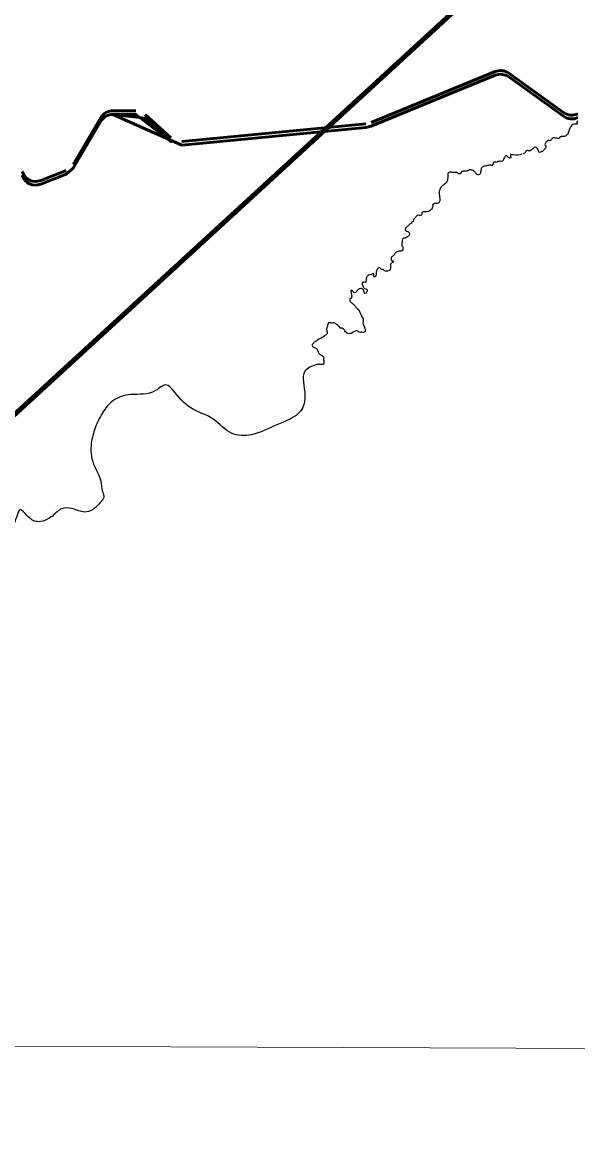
# Model space of a CAD drawing. Extents: x -1643653 to 4543381, y 1624270 to 13878484.
# Drawn here: x 710967 to 714916, y 8948728 to 8956618 of the extents above; entities that cross this region are included whole.
import ezdxf

# ---------------------------------------------------------------- set-up
doc = ezdxf.new("R2010")
doc.units = 0
doc.header["$LTSCALE"] = 200
for name, color, linetype, lineweight in [('1', 7, 'Continuous', 13), ('24', 7, 'Continuous', 25), ('28', 7, 'Continuous', 53), ('60', 7, 'Continuous', 13), ('9', 7, 'Continuous', 90)]:
    doc.layers.add(name, color=color, linetype=linetype, lineweight=lineweight)

msp = doc.modelspace()

# ---------------------------------------------------------------- linework, layer by layer
at = {"layer": '1'}
msp.add_line((565315.3, 8949866.8), (791497.7, 8949052.2), dxfattribs=at)
at = {"layer": '24'}
for points in [[(714917.3, 8955912), (714912.5, 8955914.6), (714908.7, 8955910.6), (714908.8, 8955905.2), (714911.5, 8955900.6), (714912.2, 8955895.6), (714906.6, 8955894.1), (714900, 8955893.2), (714894.6, 8955892.7), (714888.1, 8955892.5), (714879.9, 8955890.4), (714873, 8955887.2), (714867.8, 8955880.1), (714864.5, 8955875.1), (714862.1, 8955869.5), (714860.1, 8955864.7), (714856.9, 8955857.1), (714855.2, 8955851.5), (714852.5, 8955845.5), (714849.4, 8955839.4), (714847.5, 8955834), (714846.5, 8955829), (714844, 8955823.3), (714840.1, 8955819.2), (714836.5, 8955815.5), (714831.9, 8955811.7), (714826.4, 8955808.6), (714820.4, 8955806.7), (714815.3, 8955806), (714809.8, 8955805.1), (714803.4, 8955805.1), (714797.2, 8955806.8), (714792.1, 8955804.7), (714788.7, 8955800.9), (714786.8, 8955795), (714783.1, 8955790.5), (714777.1, 8955790.7), (714771.2, 8955791.4), (714765.3, 8955793.4), (714760.4, 8955794.8), (714754.9, 8955795.4), (714746.9, 8955796.1), (714740.9, 8955795.6), (714735.5, 8955794.7), (714732.2, 8955790.5), (714727.7, 8955785.8), (714725, 8955780.7), (714721.8, 8955776.3), (714716.3, 8955775.8), (714711.3, 8955778.1), (714705.9, 8955777.2), (714701.1, 8955775), (714695.8, 8955770.9), (714692.7, 8955766.9), (714688.7, 8955762.9), (714685.2, 8955758.4), (714682.7, 8955753), (714681.8, 8955747.7), (714684.1, 8955743), (714688.6, 8955739.1), (714689.3, 8955733.5), (714688.7, 8955728.4), (714686.4, 8955723.6), (714683.2, 8955719.4), (714677.3, 8955713.2), (714673.2, 8955708.2), (714669.3, 8955704.2), (714665.2, 8955701), (714660.1, 8955698.1), (714655.1, 8955695.9), (714648.5, 8955693.5), (714643.5, 8955692.7), (714638.2, 8955696.4), (714637.4, 8955701.8), (714636.9, 8955707.4), (714633.6, 8955711.9), (714631.8, 8955716.8), (714628.3, 8955720.8), (714623.8, 8955724.1), (714619.9, 8955728.5), (714613.7, 8955731.1), (714608.7, 8955729.4), (714603.9, 8955725.2), (714598.6, 8955721.3), (714594.7, 8955718), (714590.3, 8955714.8), (714584.3, 8955709.8), (714577.9, 8955705.2)], [(714422.5, 8955656.9), (714409.4, 8955669.9), (714404.4, 8955669.6), (714400.1, 8955666.6), (714396.4, 8955662.1), (714394.1, 8955656), (714391.1, 8955649), (714387.8, 8955643.2), (714384.9, 8955638), (714382.2, 8955633.3), (714377.2, 8955630.9), (714371.7, 8955629.3), (714366, 8955629.3), (714360, 8955630.2), (714354, 8955628.7), (714348, 8955627.4), (714343.4, 8955624.8), (714338.5, 8955622.3), (714332.4, 8955622.6), (714324.9, 8955623.2), (714318.9, 8955623.2), (714315.3, 8955618.1), (714313.5, 8955613.2), (714311.4, 8955607.9), (714307.1, 8955600.1)], [(714516.3, 8955679.5), (714505.2, 8955675.5), (714490.4, 8955673.4), (714475.7, 8955673.4), (714456.3, 8955676), (714449, 8955676.8), (714443.4, 8955678.2), (714438, 8955678.2), (714437, 8955672.7), (714438.2, 8955667.2), (714439.5, 8955660.3), (714439.5, 8955655.1), (714434.7, 8955652.7), (714427.6, 8955654.7), (714422.5, 8955656.9)], [(714577.9, 8955705.2), (714572, 8955704), (714566.5, 8955704.2), (714561.3, 8955705.9), (714555.8, 8955706.6), (714550.6, 8955705), (714547, 8955701.3), (714543.7, 8955695.7), (714541.2, 8955691), (714536.7, 8955688.5), (714524.8, 8955683)], [(714234.9, 8955587.6), (714231.1, 8955582.4), (714228.7, 8955576.5), (714228.1, 8955570.6), (714227.2, 8955564.5), (714225.4, 8955557.7), (714223.7, 8955550.8), (714223.1, 8955544.9), (714221.1, 8955540.2), (714217.5, 8955536.2), (714212, 8955533.7), (714206.5, 8955533.7), (714200.9, 8955535.3), (714196.4, 8955538.9), (714192.9, 8955543.2), (714189.3, 8955547.5), (714186.3, 8955551.7), (714182.6, 8955556.4), (714177.9, 8955560.6), (714173.7, 8955563.6), (714167.5, 8955566.5), (714161.6, 8955567.9), (714156.7, 8955569.8), (714150.7, 8955569.8), (714144.6, 8955568.9), (714138.6, 8955565.1), (714134.1, 8955561.6), (714129.1, 8955559.1), (714123.4, 8955559.4), (714117, 8955559.6), (714110.9, 8955559.9), (714105, 8955560.6), (714099.9, 8955560), (714092.8, 8955557.5), (714088.4, 8955554.7), (714086.2, 8955549.6), (714083.7, 8955543.8)], [(714307.1, 8955600.1), (714304, 8955601.1), (714298.9, 8955601.4), (714292.9, 8955601.7), (714286.8, 8955601.7), (714278.9, 8955600.3), (714272.9, 8955598.8), (714266.7, 8955597.3), (714259.7, 8955595), (714252.8, 8955594.3), (714245, 8955593.1), (714240, 8955590), (714234.9, 8955587.6)], [(714083.7, 8955543.8), (714079.6, 8955540.4), (714071.1, 8955540.4), (714066.2, 8955541.9), (714063, 8955546.8), (714059, 8955550.1), (714053.8, 8955550.6), (714048.5, 8955550.6), (714043, 8955550.6), (714036.6, 8955550), (714030.8, 8955550.1), (714023.6, 8955550.1), (714016.9, 8955551), (714012.4, 8955554.5), (714006.7, 8955553.5), (714001.3, 8955551.2), (713996.2, 8955547.2), (713993.1, 8955542.4), (713992.1, 8955536.6), (713991.3, 8955529.2), (713991.3, 8955524.2), (713991.3, 8955519.2), (713991.3, 8955512.1), (713990.5, 8955503.1), (713989, 8955495.7), (713986.9, 8955490.6), (713984.7, 8955484.4), (713981.9, 8955479.2), (713977.2, 8955474.5), (713971.7, 8955469.7), (713965.6, 8955465.4), (713960.9, 8955461.5), (713955.6, 8955457.8), (713950.9, 8955455.5), (713946.6, 8955451.9), (713943.6, 8955447.3), (713938.5, 8955438.2), (713937.3, 8955433.3), (713934.3, 8955427.6), (713933, 8955422.1), (713931.3, 8955416.5), (713930.6, 8955410.5), (713930.6, 8955404.5), (713930.6, 8955398.6), (713931.1, 8955393.3), (713931.9, 8955388.1), (713932.2, 8955382.6), (713933.3, 8955375.8), (713934.6, 8955369.8), (713935.2, 8955364.5), (713935.4, 8955358.4), (713934.8, 8955348.7), (713933, 8955343.2), (713930.8, 8955338.6), (713927.1, 8955335.2), (713922.2, 8955332.9), (713915.7, 8955330.5), (713908.7, 8955330.5), (713903.7, 8955331.5), (713897.8, 8955330.9), (713891.7, 8955328.6), (713886.7, 8955325.3), (713884.2, 8955317.9), (713884.7, 8955312.1), (713878.8, 8955289.5)], [(713878.8, 8955289.5), (713874.2, 8955286.4), (713869.1, 8955283), (713864.6, 8955279.4), (713860, 8955276.2), (713853.6, 8955273.2), (713846.6, 8955272.7), (713838.5, 8955271.8), (713832.4, 8955271.5), (713825.5, 8955271.3), (713818.2, 8955269.8), (713812.8, 8955268.1), (713808.2, 8955264.8), (713806.7, 8955259.8), (713806.1, 8955254.5), (713804.3, 8955248.6), (713800.8, 8955243.9), (713790, 8955244.1), (713776.4, 8955246.2), (713748.1, 8955216.4), (713746.5, 8955210.4), (713747.7, 8955205.5), (713744.2, 8955201.3), (713738.9, 8955198.7), (713733.8, 8955196.8), (713733, 8955191.3), (713724.2, 8955184.7)], [(713724.2, 8955184.7), (713691.1, 8955153.6), (713688, 8955143.6), (713699.4, 8955132.6), (713706.9, 8955131.7), (713712.6, 8955131.4), (713716, 8955126.6), (713717.7, 8955121.5), (713719, 8955115.9), (713718.7, 8955110.1), (713717.7, 8955104.2), (713714.7, 8955099.7), (713710.5, 8955096.9), (713706.5, 8955093.6), (713700.8, 8955092.2), (713695.3, 8955088.9), (713691, 8955085.4), (713686.6, 8955082.2), (713681.4, 8955083), (713676.3, 8955084.1), (713671.3, 8955080.9), (713669, 8955076.4), (713668.5, 8955070.3), (713668, 8955063.9), (713666.4, 8955056.1), (713665.5, 8955049.8), (713665.3, 8955042.3), (713665.3, 8955036.4), (713665.3, 8955031.3), (713668.6, 8955026.4), (713671.3, 8955022), (713673, 8955016.5), (713673, 8955011.2), (713673, 8955004.3), (713671.5, 8954998.5), (713668.2, 8954994.4), (713663, 8954993.4), (713657.6, 8954992.2), (713649.9, 8954991.3), (713644.5, 8954990.6), (713637.2, 8954989.3), (713631.6, 8954987.5), (713626.3, 8954984.3), (713620.7, 8954980.7), (713617.1, 8954975.5), (713613.4, 8954970.7), (713610.3, 8954966.2), (713606, 8954960.3), (713601.3, 8954956.8), (713596.7, 8954953.7), (713592.5, 8954949.9), (713589.5, 8954944.1), (713588.5, 8954937.1), (713589.2, 8954931.9), (713592.7, 8954925.1), (713597.6, 8954922.1), (713603.3, 8954921.6), (713606.8, 8954917.4), (713603.6, 8954913.2), (713599.4, 8954910.1), (713593.9, 8954908.3), (713589.4, 8954904.9), (713585.3, 8954900.2), (713583.8, 8954894.4), (713583.6, 8954888.2)], [(713505, 8954877.8), (713501.2, 8954875.5), (713496.3, 8954870.9), (713490.6, 8954864.2), (713488.4, 8954859.6), (713486.6, 8954854.7), (713484.2, 8954849.6), (713482.8, 8954843.6), (713482.1, 8954843), (713481.8, 8954828.2), (713481.8, 8954823), (713481.3, 8954818), (713478.7, 8954812.5), (713473.9, 8954809.6), (713468.4, 8954808.1), (713465.6, 8954812.5), (713464.7, 8954817.8), (713466, 8954823.2), (713466.6, 8954828.2), (713462.7, 8954832), (713457.1, 8954829.9), (713452.7, 8954826.9), (713448.3, 8954824.3)], [(713583.6, 8954888.2), (713584.6, 8954883.1), (713585.2, 8954877.5), (713585.2, 8954871.2), (713584.9, 8954866), (713583.3, 8954861), (713579.8, 8954857), (713575.2, 8954853.6), (713569.5, 8954851.9), (713563.3, 8954850.4), (713557.1, 8954849), (713549, 8954849), (713544.1, 8954850.9), (713539.6, 8954853.5), (713535.2, 8954858.3), (713530.1, 8954860.4), (713521.5, 8954861.1), (713516.5, 8954864.8), (713512.8, 8954868.2), (713509.9, 8954872.9), (713504.6, 8954877.6)], [(713411.8, 8954794.4), (713408.5, 8954772.1), (713403.1, 8954769.8), (713397.4, 8954770.3), (713396, 8954771.3), (713389.8, 8954770.6), (713384.5, 8954768.5), (713383.7, 8954762.8), (713383.7, 8954755.9)], [(713423.1, 8954821.7), (713422.8, 8954818.9), (713420.4, 8954813.9), (713417.3, 8954808.7), (713414.4, 8954804), (713414.4, 8954798.8), (713411.8, 8954794.4)], [(713448.3, 8954824.3), (713443, 8954823.6), (713436.9, 8954823.6), (713431.1, 8954823.5), (713423.1, 8954821.5)], [(713415.1, 8954696.8), (713412.3, 8954692.1), (713405.5, 8954691.8), (713400.5, 8954693.4), (713398.6, 8954698.3), (713397.4, 8954703.3), (713394.8, 8954708.5), (713392.5, 8954714.3), (713387.5, 8954720.1), (713383.6, 8954723.4), (713378.7, 8954725), (713373.4, 8954725.7), (713366.9, 8954724.9), (713361.7, 8954723.7), (713357.7, 8954720.3), (713352.2, 8954716.7), (713347.7, 8954711), (713344.2, 8954706.1), (713340.1, 8954701.5), (713336.5, 8954697.9), (713331.3, 8954696.4), (713326.3, 8954696.7), (713321.7, 8954699), (713318.2, 8954703.1), (713314.7, 8954707.5), (713311.7, 8954711.9), (713306.5, 8954714), (713301.5, 8954709.9), (713302.5, 8954704.4), (713304.1, 8954699), (713305.9, 8954694), (713306.6, 8954688.8), (713308.1, 8954681.7), (713308.7, 8954676.5), (713308.7, 8954670), (713308, 8954663.7), (713306.5, 8954658.6), (713302, 8954655.1), (713297.5, 8954651.9), (713295, 8954647.4), (713295.6, 8954639.3), (713298.1, 8954633.4), (713302, 8954629.9), (713307, 8954625.1), (713312.2, 8954621.1), (713317.1, 8954618.2), (713321.9, 8954614.9), (713325.6, 8954610), (713329.4, 8954605.2), (713333.2, 8954600.5), (713336.7, 8954595.9), (713341.3, 8954591.5), (713344.4, 8954587), (713349, 8954582.3), (713353.6, 8954578.9), (713358.5, 8954573.9), (713360.9, 8954569), (713363.1, 8954563.9), (713365.8, 8954556.9), (713369.7, 8954551.6), (713372.7, 8954547.2), (713374.2, 8954542.2), (713375.5, 8954537.1), (713376.9, 8954531.6), (713390.6, 8954512.4)], [(713383.7, 8954755.9), (713390, 8954738.2), (713392.8, 8954733.1), (713396.4, 8954729.1), (713400.9, 8954726.4), (713409.4, 8954723.2), (713414.1, 8954720.9), (713418.7, 8954717.5), (713419, 8954712.4), (713419, 8954706.9), (713417.5, 8954701.8), (713415.1, 8954696.8)], [(713229.2, 8954445.5), (713220.4, 8954455.7), (713214.5, 8954461.2), (713210.9, 8954465.8), (713206.4, 8954468.9), (713201.3, 8954471.5), (713195.4, 8954474.7), (713191.7, 8954478.3), (713187.4, 8954482.7), (713180.8, 8954482.6), (713175.8, 8954481.5), (713170.8, 8954480.4), (713165.2, 8954480.4), (713159.8, 8954482.2), (713154.6, 8954483), (713147.7, 8954483.7), (713141.9, 8954481.6), (713138.1, 8954470.5), (713137.2, 8954462.9), (713136.5, 8954457.3), (713133.9, 8954451.5), (713131.7, 8954446.4), (713130.2, 8954441), (713130.9, 8954436), (713131.5, 8954430.1), (713132.8, 8954422.3), (713133.5, 8954416.6), (713134.1, 8954410.6), (713133.8, 8954405.6), (713131.6, 8954401.1), (713127.6, 8954398), (713122.8, 8954395.4), (713118.2, 8954392.8), (713113.5, 8954388.2), (713109.7, 8954384.6), (713103.8, 8954381), (713097.1, 8954377.7), (713091.9, 8954374.4), (713085.8, 8954371.3), (713080.7, 8954368.8), (713074.7, 8954366.9), (713067.9, 8954362.2), (713063.7, 8954358.6), (713059.7, 8954355.1), (713055.1, 8954351.5), (713048.2, 8954347.9), (713042.8, 8954344.3), (713038.6, 8954340.4), (713035, 8954335.6), (713030.7, 8954331.8), (713028, 8954327.5), (713027.8, 8954322.3), (713029.7, 8954317.1), (713033.4, 8954312.2), (713038.7, 8954309.1), (713043.6, 8954307.2), (713048.9, 8954304.3), (713054.5, 8954301.2), (713059, 8954298), (713062.8, 8954294.3), (713065.3, 8954289.8), (713066.8, 8954284.8), (713069.4, 8954280.2), (713070.9, 8954274.6), (713073.7, 8954269.2)], [(713390.6, 8954512.4), (713390.3, 8954505.2), (713389.8, 8954499.3), (713389.5, 8954493.5), (713387.8, 8954479.9), (713389.8, 8954474.5), (713392.8, 8954469.2), (713395.3, 8954464.4), (713396.6, 8954457.8), (713398.5, 8954452.9), (713401.1, 8954447.1), (713402.7, 8954442.3), (713404.4, 8954437.5), (713405.7, 8954431.2), (713405.7, 8954426), (713404.1, 8954420.3), (713398.7, 8954415.7), (713392.6, 8954414.4), (713387, 8954414.2), (713381.8, 8954415.9), (713374.3, 8954414.9), (713367.8, 8954414.2), (713362.5, 8954416.7), (713357.9, 8954419.2), (713352.6, 8954422.4), (713345.1, 8954425), (713339.8, 8954424.3), (713335.1, 8954422.7), (713329, 8954420.7), (713324.1, 8954419.2), (713319.3, 8954416), (713313.1, 8954410.9), (713307.6, 8954407.2), (713300.2, 8954406.6), (713294, 8954405.8), (713288.1, 8954405.2), (713280.9, 8954407.3), (713276.2, 8954409.8), (713271, 8954414.4), (713265.9, 8954419.2), (713261.2, 8954424.5), (713258.1, 8954429), (713253.9, 8954434.3), (713250, 8954438.7), (713245.6, 8954442.5), (713240.2, 8954444.2), (713229.2, 8954445.5)], [(713073.7, 8954269.2), (713076.6, 8954263.4), (713080.6, 8954259.9), (713085.1, 8954256.4), (713090, 8954254.4), (713094.5, 8954251.6), (713100.2, 8954248.5), (713104.7, 8954246.1), (713107.9, 8954241.3), (713109.3, 8954236.4), (713109.3, 8954231.3), (713109.3, 8954226), (713109.3, 8954219.8), (713109.9, 8954212.4), (713109.9, 8954205.7), (713109.9, 8954200.2), (713109.7, 8954195), (713108.7, 8954189.2), (713104.5, 8954185.5), (713099.5, 8954185.1), (713094.2, 8954185.7), (713088.9, 8954185.7), (713083.8, 8954187), (713078.7, 8954187), (713059.3, 8954187.3)]]:
    msp.add_lwpolyline(points, dxfattribs=at)
msp.add_spline([(713059.3, 8954187.3), (712976.6, 8954138.8), (712976.6, 8953968.3), (712946.6, 8953858), (712776.2, 8953757.7), (712595.7, 8953687.5), (712455.4, 8953697.6), (712325.1, 8953797.8), (712164.7, 8953878.1), (712034.4, 8954008.5), (711995.3, 8954040.5), (711915.1, 8954000.4), (711738.7, 8953972.3), (711610.4, 8953928.2), (711538.3, 8953844), (711486.1, 8953735.7), (711458.1, 8953627.4), (711474.1, 8953478.9), (711526.2, 8953358.6), (711538.3, 8953282.4), (711546.3, 8953242.3), (711522.2, 8953206.2), (711466.1, 8953154), (711410, 8953138), (711325.8, 8953162.1), (711249.6, 8953162.1), (711181.4, 8953109.9), (711073.2, 8953069.8), (711001, 8953113.9), (710952.9, 8953154), (710928.8, 8953105.9), (710888.7, 8953033.7), (710780.5, 8952961.5), (710704.3, 8952909.3), (710668.2, 8952841.1), (710680.2, 8952813.1), (710764.5, 8952700.7)], degree=3, dxfattribs=at)
at = {"layer": '28'}
for p, q in [((713447.2, 8955906.5), (714328.5, 8956266.8)), ((714424.6, 8956255.6), (714815.1, 8955976)), ((714815.1, 8955949.8), (714424.6, 8956229.4)), ((711773.9, 8955989.2), (711612.3, 8955989.2)), ((711841.3, 8955963), (712024.3, 8955795.8)), ((711330.1, 8955606.7), (711526.1, 8955939.9)), ((711099, 8955493.4), (711280.2, 8955564.2))]:
    msp.add_line(p, q, dxfattribs=at)
for points in [[(714328.5, 8956240.6), (713447.2, 8955880.4), (713408.8, 8955870.9), (712251.4, 8955758.5), (712101.4, 8955743.9), (711612.3, 8955963), (711773.9, 8955963), (712024.3, 8955769.6), (711841.3, 8955936.8), (711612.3, 8955963)], [(711526.1, 8955913.7), (711330.1, 8955580.5), (711280.2, 8955538), (711099, 8955467.2)], [(712101.4, 8955770.1), (712251.4, 8955784.7), (713408.8, 8955897)]]:
    msp.add_lwpolyline(points, dxfattribs=at)
for centre, start, end in [((714366.4, 8956174.2), 54.40084, 112.23407), ((714366.4, 8956148.1), 54.40084, 112.23407), ((711612.3, 8955889.2), 90, 149.53373), ((711612.3, 8955863), 90, 149.53373), ((714873.3, 8956057.3), 234.40084, 295.06843), ((714873.3, 8956031.1), 234.40084, 295.06843), ((711062.6, 8955586.5), 197.33224, 291.33509), ((711062.6, 8955560.4), 197.33224, 291.33509)]:
    msp.add_arc(centre, 100, start, end, dxfattribs=at)
at = {"layer": '60', "lineweight": 25}
msp.add_spline([(814781, 9009175.5), (814787.2, 9009173.4), (814796.9, 9009173.4), (814799.4, 9009172.4), (814805.1, 9009174.5), (814805.6, 9009176.5), (814811.7, 9009179.5), (814811.7, 9009179.5), (814801.5, 9009181), (814790.7, 9009181.5), (814784.1, 9009183.1), (814777.4, 9009185.1), (814778.4, 9009175.5)], degree=3, dxfattribs=at)
at = {"layer": '9'}
msp.add_lwpolyline([(705081.2, 8958366.8), (705509.2, 8948874.2), (720755.9, 8962863.6), (723053.6, 8963740.6)], dxfattribs=at)

doc.saveas('drawing.dxf')
